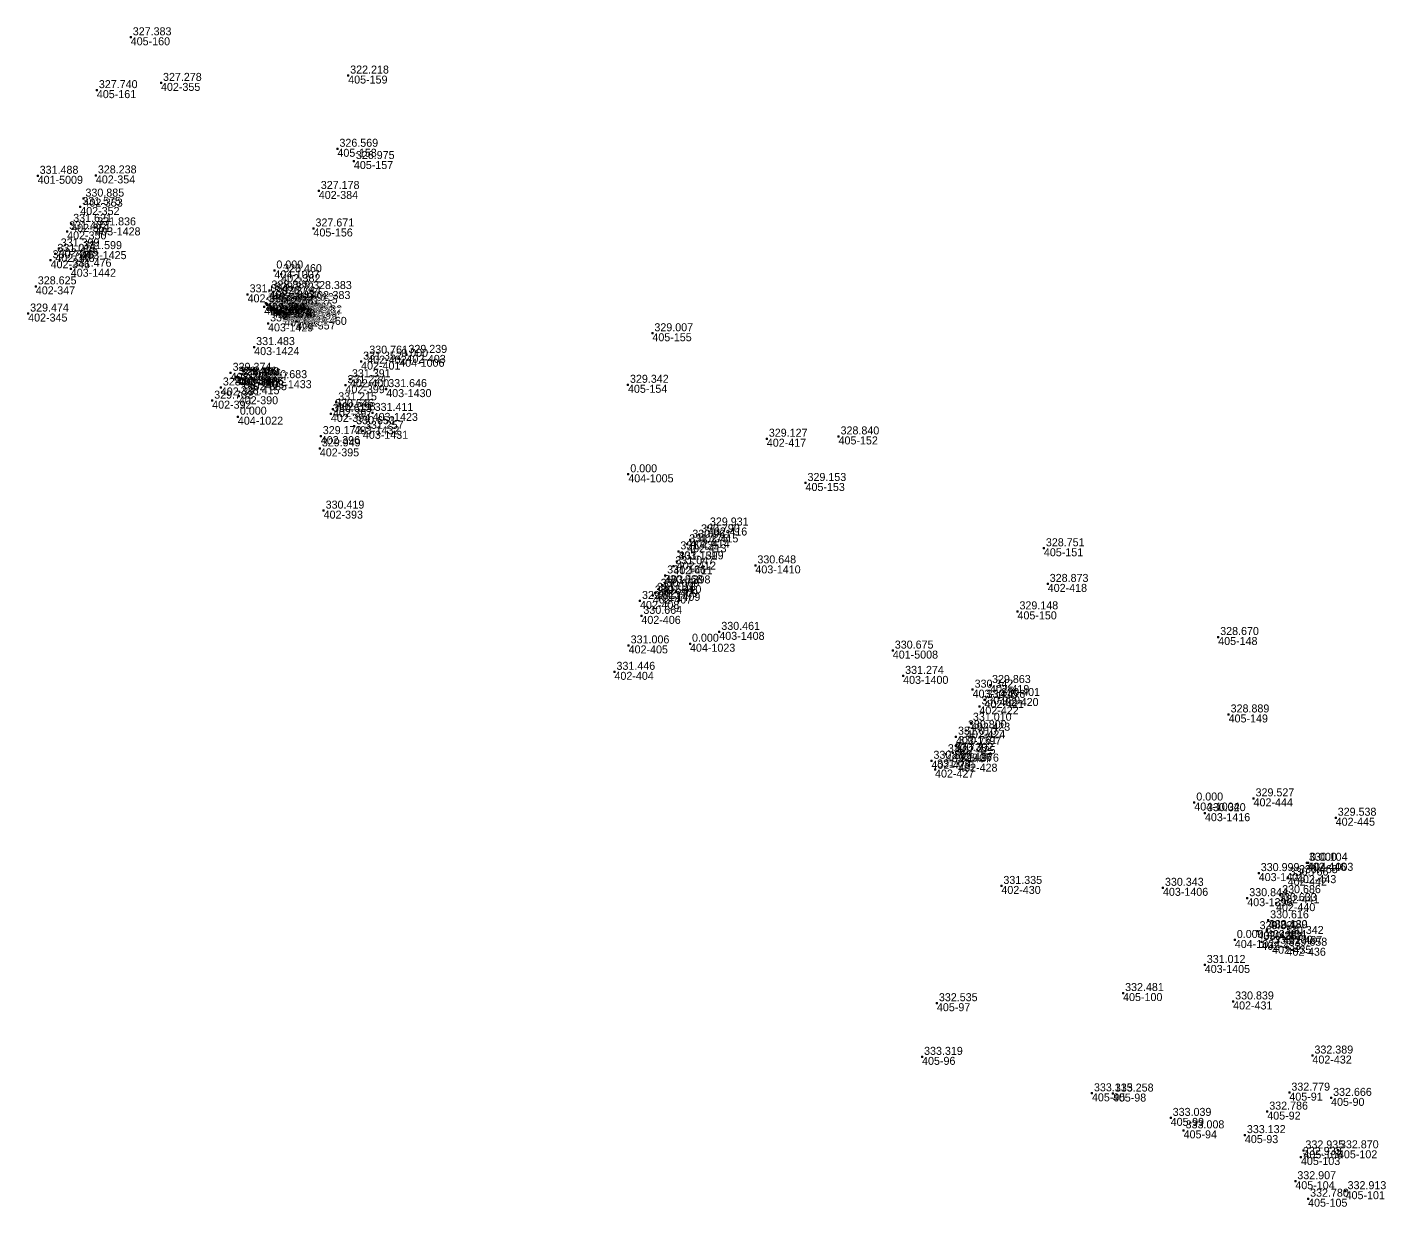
# Model space of a CAD drawing. Extents: x -829398 to -819400, y -1074439 to -1067977.
# Drawn here: x -826222 to -826018.3, y -1069201.5 to -1069024.6 of the extents above; entities that cross this region are included whole.
import ezdxf

# ---------------------------------------------------------------- set-up
doc = ezdxf.new("R2010")
doc.units = 0
for name, color, linetype in [('Vrstva 60', 7, 'Continuous'), ('Vrstva 61', 7, 'Continuous'), ('Čísla bodů_doměření_2012', 7, 'Continuous')]:
    doc.layers.add(name, color=color, linetype=linetype)

# ---------------------------------------------------------------- blocks, each defined once
blk = doc.blocks.new('BOD')
at = {"layer": 'Čísla bodů_doměření_2012'}
for p, q in [((-0.15, 0), (0.15, 0)), ((0, -0.15), (0, 0.15))]:
    blk.add_line(p, q, dxfattribs=at)

msp = doc.modelspace()

# ---------------------------------------------------------------- block references
at = {"layer": 'Vrstva 60'}
for p in [(-826206.44, -1069026.101), (-826173.841, -1069031.841), (-826211.521, -1069034.026), (-826201.905, -1069032.941), (-826175.456, -1069042.819), (-826172.989, -1069044.654), (-826211.671, -1069046.812), (-826220.393, -1069046.871), (-826213.53, -1069050.291), (-826178.251, -1069049.145), (-826214.013, -1069051.543), (-826215.366, -1069054.08), (-826211.761, -1069054.608), (-826179.047, -1069054.77), (-826215.976, -1069055.2), (-826217.748, -1069058.579), (-826217.23, -1069057.762), (-826213.858, -1069058.165), (-826218.454, -1069059.533), (-826215.432, -1069060.808), (-826184.91, -1069061.07), (-826183.891, -1069061.625), (-826220.673, -1069063.449), (-826188.922, -1069064.646), (-826185.657, -1069064.072), (-826185.103, -1069064.392), (-826184.043, -1069064.93), (-826179.407, -1069064.152), (-826186.432, -1069066.498), (-826186.181, -1069065.962), (-826186.162, -1069066.005), (-826186.052, -1069066.218), (-826185.627, -1069066.282), (-826185.464, -1069066.461), (-826185.201, -1069066.914), (-826185.189, -1069066.924), (-826185.095, -1069066.647), (-826185.092, -1069066.642), (-826184.685, -1069066.903), (-826184.615, -1069066.843), (-826184.282, -1069067.115), (-826184.26, -1069067.093), (-826182.093, -1069065.943), (-826181.529, -1069066.31), (-826221.819, -1069067.528), (-826185.856, -1069069.006), (-826184.424, -1069067.322), (-826184.401, -1069067.326), (-826183.882, -1069067.302), (-826183.718, -1069067.352), (-826183.444, -1069068.252), (-826183.394, -1069067.693), (-826183.154, -1069067.719), (-826183.132, -1069067.679), (-826181.627, -1069068.709), (-826180.842, -1069068.026), (-826128.238, -1069070.481), (-826187.939, -1069072.556), (-826171.907, -1069074.737), (-826170.982, -1069073.838), (-826166.19, -1069074.31), (-826165.113, -1069073.726), (-826191.466, -1069076.411), (-826190.649, -1069077.004), (-826190.336, -1069077.077), (-826190.256, -1069077.113), (-826190.003, -1069077.291), (-826173.584, -1069077.381), (-826192.939, -1069078.607), (-826188.915, -1069077.82), (-826186.103, -1069077.518), (-826174.255, -1069078.268), (-826168.139, -1069078.857), (-826131.9, -1069078.211), (-826194.234, -1069080.589), (-826190.244, -1069079.928), (-826175.634, -1069080.833), (-826190.38, -1069082.99), (-826176.442, -1069082.572), (-826176.127, -1069081.853), (-826170.178, -1069082.425), (-826172.949, -1069084.42), (-826171.64, -1069085.112), (-826177.954, -1069085.906), (-826111.085, -1069086.295), (-826100.331, -1069085.953), (-826178.094, -1069087.744), (-826131.85, -1069091.63), (-826105.283, -1069092.934), (-826177.524, -1069097.078), (-826119.918, -1069099.611), (-826122.559, -1069101.442), (-826121.245, -1069100.641), (-826124.347, -1069103.187), (-826123.017, -1069102.122), (-826069.551, -1069102.725), (-826125.097, -1069105.414), (-826124.591, -1069104.716), (-826112.8, -1069105.291), (-826126.324, -1069106.8), (-826128.172, -1069109.809), (-826127.843, -1069109.413), (-826127.297, -1069108.799), (-826126.789, -1069108.261), (-826068.972, -1069108.069), (-826130.1, -1069110.623), (-826129.888, -1069112.859), (-826073.509, -1069112.186), (-826118.209, -1069115.257), (-826043.419, -1069116.03), (-826131.8, -1069117.287), (-826122.6, -1069117.04), (-826092.2, -1069118.068), (-826133.926, -1069121.252), (-826090.651, -1069121.86), (-826080.237, -1069123.926), (-826077.624, -1069123.227), (-826078.447, -1069125.462), (-826076.238, -1069125.176), (-826079.22, -1069126.426), (-826041.857, -1069127.642), (-826081.238, -1069130.03), (-826080.492, -1069128.886), (-826082.729, -1069130.978), (-826082.698, -1069132.381), (-826084.249, -1069133.605), (-826083.219, -1069133.402), (-826086.41, -1069134.59), (-826085.864, -1069135.901), (-826082.401, -1069135.022), (-826038.117, -1069140.226), (-826047, -1069140.85), (-826045.406, -1069142.446), (-826025.803, -1069143.131), (-826030.13, -1069149.883), (-826029.95, -1069149.89), (-826037.34, -1069151.431), (-826033, -1069152.107), (-826031.608, -1069151.738), (-826075.922, -1069153.357), (-826051.702, -1069153.64), (-826034.134, -1069154.746), (-826039.063, -1069155.192), (-826034.753, -1069155.931), (-826035.933, -1069158.513), (-826037.51, -1069160.142), (-826036.119, -1069159.974), (-826033.715, -1069160.857), (-826040.93, -1069161.46), (-826036.945, -1069161.743), (-826035.341, -1069162.32), (-826033.178, -1069162.627), (-826045.432, -1069165.209), (-826085.588, -1069170.942), (-826057.678, -1069169.419), (-826041.182, -1069170.677), (-826087.812, -1069178.987), (-826029.29, -1069178.79), (-826062.347, -1069184.453), (-826059.21, -1069184.491), (-826032.752, -1069184.356), (-826026.494, -1069185.141), (-826036.064, -1069187.199), (-826050.542, -1069188.14), (-826048.602, -1069190.009), (-826039.418, -1069190.723), (-826030.641, -1069193.019), (-826025.466, -1069193.001), (-826031.016, -1069194.008), (-826031.855, -1069197.633), (-826024.321, -1069199.128), (-826029.941, -1069200.26)]:
    msp.add_blockref('BOD', p, dxfattribs=at)

# ---------------------------------------------------------------- texts
for s, p in [('405-160', (-826206.44, -1069027.301)), ('405-159', (-826173.841, -1069033.041)), ('405-161', (-826211.521, -1069035.226)), ('402-355', (-826201.905, -1069034.141)), ('405-158', (-826175.456, -1069044.019)), ('405-157', (-826172.989, -1069045.854)), ('401-5009', (-826220.393, -1069048.071)), ('402-354', (-826211.671, -1069048.012)), ('402-353', (-826213.53, -1069051.491)), ('402-384', (-826178.251, -1069050.345)), ('402-352', (-826214.013, -1069052.743)), ('402-351', (-826215.366, -1069055.28)), ('403-1428', (-826211.761, -1069055.808)), ('405-156', (-826179.047, -1069055.97)), ('402-350', (-826215.976, -1069056.4)), ('402-348', (-826217.748, -1069059.779)), ('402-349', (-826217.23, -1069058.962)), ('403-1425', (-826213.858, -1069059.365)), ('402-346', (-826218.454, -1069060.733)), ('403-1442', (-826215.432, -1069062.008)), ('404-1007', (-826184.91, -1069062.27)), ('402-382', (-826183.891, -1069062.825)), ('402-347', (-826220.673, -1069064.649)), ('402-356', (-826188.922, -1069065.846)), ('402-1833', (-826185.657, -1069065.272)), ('402-369', (-826185.103, -1069065.592)), ('402-381', (-826184.043, -1069066.13)), ('402-383', (-826179.407, -1069065.352)), ('402-361', (-826186.432, -1069067.698)), ('402-364', (-826186.181, -1069067.162)), ('402-360', (-826186.162, -1069067.205)), ('402-362', (-826186.052, -1069067.418)), ('402-365', (-826185.627, -1069067.482)), ('402-373', (-826185.464, -1069067.661)), ('402-378', (-826185.201, -1069068.114)), ('402-379', (-826185.189, -1069068.124)), ('402-372', (-826185.095, -1069067.847)), ('402-375', (-826185.092, -1069067.842)), ('402-376', (-826184.685, -1069068.103)), ('403-1458', (-826184.615, -1069068.043)), ('402-368', (-826182.093, -1069067.143)), ('402-1832', (-826181.529, -1069067.51)), ('402-345', (-826221.819, -1069068.728)), ('403-1429', (-826185.856, -1069070.206)), ('402-380', (-826184.424, -1069068.522)), ('402-377', (-826184.401, -1069068.526)), ('402-374', (-826184.282, -1069068.315)), ('402-371', (-826184.26, -1069068.293)), ('402-370', (-826183.882, -1069068.502)), ('402-366', (-826183.718, -1069068.552)), ('402-358', (-826183.444, -1069069.452)), ('402-363', (-826183.394, -1069068.893)), ('402-367', (-826183.154, -1069068.919)), ('402-359', (-826183.132, -1069068.879)), ('402-357', (-826181.627, -1069069.909)), ('403-1460', (-826180.842, -1069069.226)), ('405-155', (-826128.238, -1069071.681)), ('403-1424', (-826187.939, -1069073.756)), ('402-401', (-826171.907, -1069075.937)), ('402-402', (-826170.982, -1069075.038)), ('404-1006', (-826166.19, -1069075.51)), ('402-403', (-826165.113, -1069074.926)), ('402-386', (-826191.466, -1069077.611)), ('402-389', (-826190.649, -1069078.204)), ('403-1436', (-826190.336, -1069078.277)), ('402-388', (-826190.256, -1069078.313)), ('402-391', (-826192.939, -1069079.807)), ('402-387', (-826190.003, -1069078.491)), ('402-385', (-826188.915, -1069079.02)), ('403-1433', (-826186.103, -1069078.718)), ('402-399', (-826174.255, -1069079.468)), ('402-400', (-826173.584, -1069078.581)), ('403-1430', (-826168.139, -1069080.057)), ('405-154', (-826131.9, -1069079.411)), ('402-392', (-826194.234, -1069081.789)), ('402-390', (-826190.244, -1069081.128)), ('402-398', (-826175.634, -1069082.033)), ('404-1022', (-826190.38, -1069084.19)), ('402-394', (-826176.442, -1069083.772)), ('402-397', (-826176.127, -1069083.053)), ('403-1423', (-826170.178, -1069083.625)), ('403-1432', (-826172.949, -1069085.62)), ('403-1431', (-826171.64, -1069086.312)), ('402-396', (-826177.954, -1069087.106)), ('402-417', (-826111.085, -1069087.495)), ('405-152', (-826100.331, -1069087.153)), ('402-395', (-826178.094, -1069088.944)), ('404-1005', (-826131.85, -1069092.83)), ('405-153', (-826105.283, -1069094.134)), ('402-393', (-826177.524, -1069098.278)), ('402-416', (-826119.918, -1069100.811)), ('402-414', (-826122.559, -1069102.642)), ('402-415', (-826121.245, -1069101.841)), ('403-1399', (-826124.347, -1069104.387)), ('402-413', (-826123.017, -1069103.322)), ('405-151', (-826069.551, -1069103.925)), ('402-411', (-826125.097, -1069106.614)), ('402-412', (-826124.591, -1069105.916)), ('403-1410', (-826112.8, -1069106.491)), ('403-1398', (-826126.324, -1069108)), ('402-407', (-826128.172, -1069111.009)), ('403-1409', (-826127.843, -1069110.613)), ('402-409', (-826127.297, -1069109.999)), ('402-410', (-826126.789, -1069109.461)), ('402-418', (-826068.972, -1069109.269)), ('402-408', (-826130.1, -1069111.823)), ('402-406', (-826129.888, -1069114.059)), ('405-150', (-826073.509, -1069113.386)), ('403-1408', (-826118.209, -1069116.457)), ('402-405', (-826131.8, -1069118.487)), ('404-1023', (-826122.6, -1069118.24)), ('405-148', (-826043.419, -1069117.23)), ('401-5008', (-826092.2, -1069119.268)), ('402-404', (-826133.926, -1069122.452)), ('403-1400', (-826090.651, -1069123.06)), ('403-1415', (-826080.237, -1069125.126)), ('402-419', (-826077.624, -1069124.427)), ('402-421', (-826078.447, -1069126.662)), ('402-420', (-826076.238, -1069126.376)), ('402-422', (-826079.22, -1069127.626)), ('405-149', (-826041.857, -1069128.842)), ('402-424', (-826081.238, -1069131.23)), ('402-423', (-826080.492, -1069130.086)), ('403-1397', (-826082.729, -1069132.178)), ('403-1407', (-826084.249, -1069134.805)), ('402-426', (-826083.219, -1069134.602)), ('402-425', (-826082.698, -1069133.581)), ('402-429', (-826086.41, -1069135.79)), ('402-427', (-826085.864, -1069137.101)), ('402-428', (-826082.401, -1069136.222)), ('402-444', (-826038.117, -1069141.426)), ('404-1004', (-826047, -1069142.05)), ('403-1416', (-826045.406, -1069143.646)), ('402-445', (-826025.803, -1069144.331)), ('402-446', (-826030.13, -1069151.083)), ('404-1003', (-826029.95, -1069151.09)), ('403-1401', (-826037.34, -1069152.631)), ('402-442', (-826033, -1069153.307)), ('402-443', (-826031.608, -1069152.938)), ('402-430', (-826075.922, -1069154.557)), ('403-1406', (-826051.702, -1069154.84)), ('403-1396', (-826039.063, -1069156.392)), ('402-440', (-826034.753, -1069157.131)), ('402-441', (-826034.134, -1069155.946)), ('402-439', (-826035.933, -1069159.713)), ('402-438', (-826037.51, -1069161.342)), ('402-434', (-826036.119, -1069161.174)), ('404-1024', (-826040.93, -1069162.66)), ('402-433', (-826036.945, -1069162.943)), ('402-435', (-826035.341, -1069163.52)), ('402-437', (-826033.715, -1069162.057)), ('402-436', (-826033.178, -1069163.827)), ('403-1405', (-826045.432, -1069166.409)), ('405-97', (-826085.588, -1069172.142)), ('405-100', (-826057.678, -1069170.619)), ('402-431', (-826041.182, -1069171.877)), ('405-96', (-826087.812, -1069180.187)), ('402-432', (-826029.29, -1069179.99)), ('405-95', (-826062.347, -1069185.653)), ('405-98', (-826059.21, -1069185.691)), ('405-91', (-826032.752, -1069185.556)), ('405-90', (-826026.494, -1069186.341)), ('405-92', (-826036.064, -1069188.399)), ('405-99', (-826050.542, -1069189.34)), ('405-94', (-826048.602, -1069191.209)), ('405-93', (-826039.418, -1069191.923)), ('405-106', (-826030.641, -1069194.219)), ('405-102', (-826025.466, -1069194.201)), ('405-103', (-826031.016, -1069195.208)), ('405-104', (-826031.855, -1069198.833)), ('405-101', (-826024.321, -1069200.328)), ('405-105', (-826029.941, -1069201.46))]:
    msp.add_text(s, height=1.2, dxfattribs=at).set_placement(p)
at = {"layer": 'Vrstva 61'}
for s, p in [('327.383', (-826206.14, -1069025.801)), ('322.218', (-826173.541, -1069031.541)), ('327.278', (-826201.605, -1069032.641)), ('327.740', (-826211.221, -1069033.726)), ('326.569', (-826175.156, -1069042.519)), ('326.975', (-826172.689, -1069044.354)), ('331.488', (-826220.093, -1069046.571)), ('328.238', (-826211.371, -1069046.512)), ('327.178', (-826177.951, -1069048.845)), ('331.575', (-826213.713, -1069051.243)), ('330.885', (-826213.23, -1069049.991)), ('331.621', (-826215.066, -1069053.78)), ('331.402', (-826215.676, -1069054.9)), ('331.836', (-826211.461, -1069054.308)), ('327.671', (-826178.747, -1069054.47)), ('331.399', (-826216.93, -1069057.462)), ('331.599', (-826213.558, -1069057.865)), ('330.784', (-826218.154, -1069059.233)), ('331.015', (-826217.448, -1069058.279)), ('331.476', (-826215.132, -1069060.508)), ('0.000', (-826184.61, -1069060.77)), ('328.460', (-826183.591, -1069061.325)), ('328.625', (-826220.373, -1069063.149)), ('328.889', (-826185.357, -1069063.772)), ('328.872', (-826184.803, -1069064.092)), ('328.383', (-826179.107, -1069063.852)), ('331.084', (-826188.622, -1069064.346)), ('331.370', (-826186.132, -1069066.198)), ('330.514', (-826185.881, -1069065.662)), ('331.371', (-826185.862, -1069065.705)), ('331.375', (-826185.752, -1069065.918)), ('330.497', (-826185.327, -1069065.982)), ('328.717', (-826185.164, -1069066.161)), ('328.744', (-826183.743, -1069064.63)), ('328.910', (-826181.793, -1069065.643)), ('328.915', (-826181.229, -1069066.01)), ('329.474', (-826221.519, -1069067.228)), ('327.574', (-826184.901, -1069066.614)), ('328.714', (-826184.889, -1069066.624)), ('328.726', (-826184.795, -1069066.347)), ('329.436', (-826184.792, -1069066.342)), ('329.760', (-826184.385, -1069066.603)), ('327.623', (-826184.315, -1069066.543)), ('328.726', (-826184.124, -1069067.022)), ('327.590', (-826184.101, -1069067.026)), ('329.475', (-826183.982, -1069066.815)), ('328.723', (-826183.96, -1069066.793)), ('328.713', (-826183.582, -1069067.002)), ('330.555', (-826183.418, -1069067.052)), ('331.401', (-826183.144, -1069067.952)), ('331.371', (-826183.094, -1069067.393)), ('330.560', (-826182.854, -1069067.419)), ('331.376', (-826182.832, -1069067.379)), ('331.017', (-826180.542, -1069067.726)), ('331.708', (-826185.556, -1069068.706)), ('331.199', (-826181.327, -1069068.409)), ('329.007', (-826127.938, -1069070.181)), ('331.483', (-826187.639, -1069072.256)), ('330.761', (-826170.682, -1069073.538)), ('0.000', (-826165.89, -1069074.01)), ('329.239', (-826164.813, -1069073.426)), ('329.374', (-826191.166, -1069076.111)), ('331.352', (-826171.607, -1069074.437)), ('328.334', (-826192.639, -1069078.307)), ('328.466', (-826190.349, -1069076.704)), ('329.450', (-826190.036, -1069076.777)), ('328.108', (-826189.956, -1069076.813)), ('328.566', (-826189.703, -1069076.991)), ('329.467', (-826188.615, -1069077.52)), ('330.683', (-826185.803, -1069077.218)), ('331.224', (-826173.955, -1069077.968)), ('331.391', (-826173.284, -1069077.081)), ('329.342', (-826131.6, -1069077.911)), ('329.702', (-826193.934, -1069080.289)), ('328.415', (-826189.944, -1069079.628)), ('331.646', (-826167.839, -1069078.557)), ('330.613', (-826176.142, -1069082.272)), ('330.646', (-826175.827, -1069081.553)), ('331.215', (-826175.334, -1069080.533)), ('331.411', (-826169.878, -1069082.125)), ('0.000', (-826190.08, -1069082.69)), ('330.653', (-826172.649, -1069084.12)), ('329.172', (-826177.654, -1069085.606)), ('331.257', (-826171.34, -1069084.812)), ('329.127', (-826110.785, -1069085.995)), ('328.840', (-826100.031, -1069085.653)), ('329.949', (-826177.794, -1069087.444)), ('0.000', (-826131.55, -1069091.33)), ('329.153', (-826104.983, -1069092.634)), ('330.419', (-826177.224, -1069096.778)), ('330.790', (-826120.945, -1069100.341)), ('329.931', (-826119.618, -1069099.311)), ('331.425', (-826124.047, -1069102.887)), ('331.175', (-826122.717, -1069101.822)), ('330.961', (-826122.259, -1069101.142)), ('328.751', (-826069.251, -1069102.425)), ('331.151', (-826124.291, -1069104.416)), ('331.166', (-826126.024, -1069106.5)), ('331.047', (-826124.797, -1069105.114)), ('330.648', (-826112.5, -1069104.991)), ('330.669', (-826126.997, -1069108.499)), ('330.868', (-826126.489, -1069107.961)), ('328.873', (-826068.672, -1069107.769)), ('329.813', (-826129.8, -1069110.323)), ('330.554', (-826127.872, -1069109.509)), ('331.018', (-826127.543, -1069109.113)), ('330.664', (-826129.588, -1069112.559)), ('329.148', (-826073.209, -1069111.886)), ('330.461', (-826117.909, -1069114.957)), ('331.006', (-826131.5, -1069116.987)), ('0.000', (-826122.3, -1069116.74)), ('328.670', (-826043.119, -1069115.73)), ('330.675', (-826091.9, -1069117.768)), ('331.446', (-826133.626, -1069120.952)), ('331.274', (-826090.351, -1069121.56)), ('329.863', (-826077.324, -1069122.927)), ('330.342', (-826079.937, -1069123.626)), ('330.476', (-826078.147, -1069125.162)), ('330.401', (-826075.938, -1069124.876)), ('330.989', (-826078.92, -1069126.126)), ('331.010', (-826080.192, -1069128.586)), ('328.889', (-826041.557, -1069127.342)), ('331.010', (-826082.429, -1069130.678)), ('330.800', (-826080.938, -1069129.73)), ('330.775', (-826083.949, -1069133.305)), ('330.302', (-826082.919, -1069133.102)), ('330.761', (-826082.398, -1069132.081)), ('330.800', (-826086.11, -1069134.29)), ('329.976', (-826082.101, -1069134.722)), ('331.031', (-826085.564, -1069135.601)), ('0.000', (-826046.7, -1069140.55)), ('329.527', (-826037.817, -1069139.926)), ('330.320', (-826045.106, -1069142.146)), ('329.538', (-826025.503, -1069142.831)), ('330.104', (-826029.83, -1069149.583)), ('0.000', (-826029.65, -1069149.59)), ('330.999', (-826037.04, -1069151.131)), ('330.468', (-826031.308, -1069151.438)), ('331.335', (-826075.622, -1069153.057)), ('330.343', (-826051.402, -1069153.34)), ('330.766', (-826032.7, -1069151.807)), ('330.844', (-826038.763, -1069154.892)), ('330.633', (-826034.453, -1069155.631)), ('330.686', (-826033.834, -1069154.446)), ('329.829', (-826037.21, -1069159.842)), ('330.180', (-826035.819, -1069159.674)), ('330.616', (-826035.633, -1069158.213)), ('0.000', (-826040.63, -1069161.16)), ('330.262', (-826036.645, -1069161.443)), ('330.342', (-826033.415, -1069160.557)), ('330.230', (-826035.041, -1069162.02)), ('329.658', (-826032.878, -1069162.327)), ('331.012', (-826045.132, -1069164.909)), ('332.481', (-826057.378, -1069169.119)), ('332.535', (-826085.288, -1069170.642)), ('330.839', (-826040.882, -1069170.377)), ('333.319', (-826087.512, -1069178.687)), ('332.389', (-826028.99, -1069178.49)), ('333.115', (-826062.047, -1069184.153)), ('333.258', (-826058.91, -1069184.191)), ('332.779', (-826032.452, -1069184.056)), ('332.666', (-826026.194, -1069184.841)), ('333.039', (-826050.242, -1069187.84)), ('332.786', (-826035.764, -1069186.899)), ('333.008', (-826048.302, -1069189.709)), ('333.132', (-826039.118, -1069190.423)), ('332.933', (-826030.716, -1069193.708)), ('332.935', (-826030.341, -1069192.719)), ('332.870', (-826025.166, -1069192.701)), ('332.907', (-826031.555, -1069197.333)), ('332.780', (-826029.641, -1069199.96)), ('332.913', (-826024.021, -1069198.828))]:
    msp.add_text(s, height=1.2, dxfattribs=at).set_placement(p)

doc.saveas('drawing.dxf')
